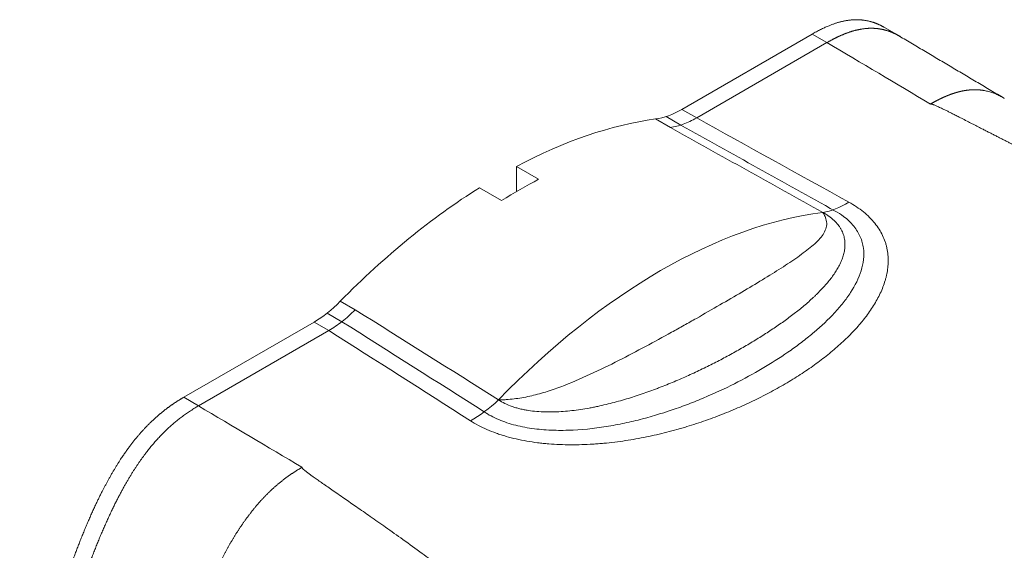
# Model space of a CAD drawing. Header units: millimetres. Extents: x 5437 to 18441, y -4466 to 3128.
# Tile 475 of 497: x 15629 to 15644, y -594 to -586. Entities that reach past the tile are written whole.
import ezdxf

# ---------------------------------------------------------------- set-up
doc = ezdxf.new("R2010")
doc.units = ezdxf.units.MM
doc.layers.add('1轮廓实线层', color=7, linetype='Continuous', lineweight=18)

# ---------------------------------------------------------------- blocks, each defined once
blk = doc.blocks.new('MR07S-930-Z')
at = {"layer": '1轮廓实线层'}
for p, q in [((7548.164, -5574.296), (7546.75, -5573.48)), ((7527.39, -5581.308), (7539.85, -5574.114)), ((7539.85, -5574.114), (7541.265, -5574.931)), ((7528.804, -5582.125), (7541.265, -5574.931)), ((7527.287, -5582.811), (7525.873, -5581.994)), ((7527.39, -5581.308), (7528.804, -5582.125)), ((7524.874, -5582.227), (7526.288, -5583.044)), ((7511.566, -5586.756), (7511.566, -5589.165)), ((7513.687, -5587.981), (7511.566, -5586.756)), ((7508.031, -5588.797), (7510.152, -5590.022)), ((7494.723, -5599.635), (7496.137, -5600.452)), ((7493.45, -5600.777), (7494.864, -5601.593)), ((7479.746, -5608.815), (7492.207, -5601.621)), ((7492.207, -5601.621), (7493.621, -5602.437)), ((7481.161, -5609.632), (7493.621, -5602.437)), ((7479.746, -5608.815), (7481.161, -5609.632))]:
    blk.add_line(p, q, dxfattribs=at)
for centre, major_axis, ratio, start_param, end_param in [((7434.492, -15061.143), (-5847.333, 10127.877), 0.57735, 5.483678, 5.484875), ((7527.39, -5573.133), (5.006, 8.671), 0.57735, 3.563715, 3.926981), ((7509.798, -5636.724), (-30, -51.962), 0.57735, 3.563721, 3.885312), ((7511.92, -5637.949), (30, 51.962), 0.57735, 0.743719, 0.827077), ((7509.798, -5636.724), (-30, -51.962), 0.57735, 3.96867, 4.290261), ((7543.446, -5582.06), (-4.834, -8.754), 0.546995, 0.400497, 0.774943), ((7525.355, -5645.705), (-30, -51.962), 0.57735, 3.552816, 4.301166), ((7492.207, -5593.446), (5.006, 8.671), 0.57735, 3.927, 4.290266), ((7507.263, -5602.95), (5.388, 8.425), 0.589926, 3.953197, 4.327644), ((7374.387, -15095.844), (-5847.333, 10127.877), 0.57735, 5.483678, 5.484875)]:
    blk.add_ellipse(centre, major_axis=major_axis, ratio=ratio, start_param=start_param, end_param=end_param, dxfattribs=at)
for points, degree, knots in [([(7539.85, -5574.114), (7541.049, -5573.422), (7542.092, -5573.085), (7543.057, -5572.773), (7543.937, -5572.749), (7544.849, -5572.723), (7545.701, -5573.005), (7546.232, -5573.181), (7546.75, -5573.48)], 2, [0, 0, 0, 0.282227, 0.282227, 0.564454, 0.564454, 0.846681, 0.846681, 1, 1, 1]), ([(7548.286, -5574.368), (7548.266, -5574.356), (7548.225, -5574.332), (7548.163, -5574.296), (7548.101, -5574.26), (7548.038, -5574.225), (7547.974, -5574.191), (7547.911, -5574.158), (7547.847, -5574.125), (7547.784, -5574.094), (7547.72, -5574.063), (7547.655, -5574.033), (7547.591, -5574.005), (7547.526, -5573.977), (7547.462, -5573.95), (7547.397, -5573.924), (7547.332, -5573.898), (7547.266, -5573.874), (7547.201, -5573.851), (7547.135, -5573.828), (7547.069, -5573.806), (7547.003, -5573.786), (7546.936, -5573.766), (7546.87, -5573.747), (7546.803, -5573.729), (7546.736, -5573.712), (7546.668, -5573.696), (7546.601, -5573.68), (7546.533, -5573.666), (7546.465, -5573.653), (7546.397, -5573.64), (7546.328, -5573.629), (7546.26, -5573.618), (7546.191, -5573.608), (7546.122, -5573.6), (7546.052, -5573.592), (7545.983, -5573.585), (7545.913, -5573.579), (7545.843, -5573.574), (7545.772, -5573.57), (7545.702, -5573.567), (7545.631, -5573.565), (7545.56, -5573.563), (7545.488, -5573.563), (7545.417, -5573.564), (7545.345, -5573.565), (7545.273, -5573.568), (7545.2, -5573.571), (7545.128, -5573.576), (7545.055, -5573.581), (7544.981, -5573.588), (7544.908, -5573.595), (7544.834, -5573.603), (7544.76, -5573.613), (7544.685, -5573.623), (7544.611, -5573.634), (7544.536, -5573.646), (7544.46, -5573.66), (7544.385, -5573.674), (7544.309, -5573.689), (7544.233, -5573.705), (7544.156, -5573.722), (7544.08, -5573.74), (7544.003, -5573.759), (7543.925, -5573.779), (7543.847, -5573.8), (7543.769, -5573.821), (7543.691, -5573.844), (7543.612, -5573.868), (7543.533, -5573.893), (7543.454, -5573.919), (7543.374, -5573.945), (7543.294, -5573.973), (7543.214, -5574.002), (7543.133, -5574.031), (7543.052, -5574.062), (7542.971, -5574.094), (7542.889, -5574.126), (7542.807, -5574.16), (7542.724, -5574.194), (7542.642, -5574.23), (7542.558, -5574.266), (7542.475, -5574.304), (7542.391, -5574.342), (7542.307, -5574.382), (7542.222, -5574.422), (7542.137, -5574.464), (7542.051, -5574.506), (7541.966, -5574.549), (7541.879, -5574.593), (7541.793, -5574.639), (7541.706, -5574.685), (7541.618, -5574.732), (7541.53, -5574.78), (7541.442, -5574.829), (7541.354, -5574.88), (7541.294, -5574.914), (7541.265, -5574.931)], 3, [0, 0, 0, 0, 0.010935, 0.022226, 0.033475, 0.044681, 0.055846, 0.06697, 0.078053, 0.089096, 0.1001, 0.111065, 0.121992, 0.132881, 0.143734, 0.154551, 0.165332, 0.176078, 0.18679, 0.197469, 0.208115, 0.21873, 0.229313, 0.239866, 0.25039, 0.260886, 0.271354, 0.281795, 0.29221, 0.3026, 0.312966, 0.323309, 0.33363, 0.34393, 0.354209, 0.364469, 0.374711, 0.384936, 0.395145, 0.405339, 0.415519, 0.425686, 0.435841, 0.445986, 0.456121, 0.466248, 0.476367, 0.48648, 0.496589, 0.506693, 0.516796, 0.526896, 0.536997, 0.547098, 0.557202, 0.56731, 0.577422, 0.58754, 0.597665, 0.607799, 0.617942, 0.628097, 0.638263, 0.648443, 0.658638, 0.668848, 0.679076, 0.689322, 0.699588, 0.709875, 0.720184, 0.730517, 0.740874, 0.751258, 0.761668, 0.772107, 0.782576, 0.793075, 0.803607, 0.814172, 0.824771, 0.835406, 0.846078, 0.856788, 0.867537, 0.878327, 0.889158, 0.900032, 0.91095, 0.921912, 0.932921, 0.943976, 0.95508, 0.966234, 0.977437, 0.988692, 1, 1, 1, 1]), ([(7558.221, -5580.26), (7558.209, -5580.252), (7558.07, -5580.167), (7557.804, -5580.018), (7557.415, -5579.836), (7557.025, -5579.689), (7556.635, -5579.576), (7556.359, -5579.52), (7556.203, -5579.494), (7556.166, -5579.489), (7556.13, -5579.484), (7556.093, -5579.479), (7556.056, -5579.474), (7556.019, -5579.469), (7555.982, -5579.465), (7555.945, -5579.461), (7555.908, -5579.457), (7555.87, -5579.454), (7555.833, -5579.45), (7555.795, -5579.447), (7555.757, -5579.445), (7555.719, -5579.442), (7555.681, -5579.44), (7555.643, -5579.438), (7555.605, -5579.437), (7555.566, -5579.435), (7555.527, -5579.434), (7555.489, -5579.434), (7555.45, -5579.433), (7555.411, -5579.433), (7555.372, -5579.433), (7555.332, -5579.433), (7555.293, -5579.434), (7555.253, -5579.435), (7555.214, -5579.436), (7555.174, -5579.438), (7555.134, -5579.44), (7555.094, -5579.442), (7555.054, -5579.444), (7555.014, -5579.447), (7554.973, -5579.45), (7554.933, -5579.453), (7554.892, -5579.457), (7554.852, -5579.461), (7554.811, -5579.465), (7554.77, -5579.469), (7554.729, -5579.474), (7554.687, -5579.479), (7554.646, -5579.485), (7554.605, -5579.49), (7554.563, -5579.496), (7554.522, -5579.503), (7554.48, -5579.509), (7554.438, -5579.516), (7554.396, -5579.523), (7554.354, -5579.531), (7554.312, -5579.539), (7554.269, -5579.547), (7554.227, -5579.555), (7554.184, -5579.564), (7554.142, -5579.573), (7554.099, -5579.582), (7554.056, -5579.592), (7554.013, -5579.602), (7553.97, -5579.612), (7553.927, -5579.622), (7553.884, -5579.633), (7553.841, -5579.644), (7553.798, -5579.656), (7553.754, -5579.668), (7553.711, -5579.68), (7553.667, -5579.692), (7553.623, -5579.705), (7553.579, -5579.718), (7553.535, -5579.731), (7553.491, -5579.744), (7553.447, -5579.758), (7553.403, -5579.772), (7553.359, -5579.787), (7553.315, -5579.802), (7553.27, -5579.817), (7553.226, -5579.832), (7553.181, -5579.848), (7553.137, -5579.863), (7553.092, -5579.88), (7553.047, -5579.896), (7553.002, -5579.913), (7552.958, -5579.93), (7552.913, -5579.947), (7552.868, -5579.965), (7552.822, -5579.983), (7552.777, -5580.001), (7552.732, -5580.019), (7552.687, -5580.038), (7552.641, -5580.057), (7552.596, -5580.076), (7552.551, -5580.096), (7552.505, -5580.116), (7552.459, -5580.136), (7552.414, -5580.156), (7552.368, -5580.177), (7552.322, -5580.198), (7552.277, -5580.219), (7552.231, -5580.24), (7552.185, -5580.262), (7552.139, -5580.284), (7552.093, -5580.306), (7552.047, -5580.328), (7552.001, -5580.351), (7551.955, -5580.374), (7551.908, -5580.397), (7551.862, -5580.421), (7551.816, -5580.444), (7551.77, -5580.468), (7551.723, -5580.492), (7551.677, -5580.517), (7551.63, -5580.541), (7551.584, -5580.566), (7551.537, -5580.591), (7551.491, -5580.617), (7551.444, -5580.642), (7551.398, -5580.668), (7551.351, -5580.694), (7551.304, -5580.72), (7551.258, -5580.747), (7551.211, -5580.774), (7551.18, -5580.791), (7551.164, -5580.8)], 3, [0, 0, 0, 0, 0.006879, 0.075318, 0.141447, 0.205276, 0.266783, 0.325964, 0.33139, 0.33682, 0.342254, 0.347692, 0.353135, 0.358581, 0.364032, 0.369487, 0.374946, 0.380409, 0.385877, 0.391348, 0.396824, 0.402303, 0.407787, 0.413275, 0.418766, 0.424262, 0.429762, 0.435266, 0.440773, 0.446285, 0.451801, 0.457321, 0.462845, 0.468373, 0.473905, 0.479441, 0.484981, 0.490525, 0.496073, 0.501625, 0.507181, 0.512741, 0.518305, 0.523873, 0.529445, 0.535021, 0.540601, 0.546185, 0.551773, 0.557366, 0.562962, 0.568562, 0.574166, 0.579774, 0.585386, 0.591003, 0.596623, 0.602247, 0.607876, 0.613508, 0.619144, 0.624785, 0.630429, 0.636078, 0.64173, 0.647387, 0.653048, 0.658712, 0.664381, 0.670053, 0.67573, 0.681411, 0.687095, 0.692784, 0.698476, 0.704173, 0.709874, 0.715578, 0.721287, 0.727, 0.732717, 0.738437, 0.744162, 0.749891, 0.755623, 0.76136, 0.7671, 0.772845, 0.778593, 0.784345, 0.790101, 0.79586, 0.801624, 0.807392, 0.813163, 0.818939, 0.824719, 0.830502, 0.83629, 0.842082, 0.847878, 0.853678, 0.859482, 0.86529, 0.871103, 0.876919, 0.88274, 0.888565, 0.894394, 0.900227, 0.906064, 0.911905, 0.91775, 0.9236, 0.929453, 0.935311, 0.941172, 0.947038, 0.952907, 0.95878, 0.964658, 0.970539, 0.976424, 0.982312, 0.988204, 0.9941, 1, 1, 1, 1]), ([(7630.36, -5619.898), (7630.362, -5619.896), (7630.366, -5619.893), (7630.37, -5619.888), (7630.374, -5619.883), (7630.377, -5619.877), (7630.379, -5619.871), (7630.381, -5619.865), (7630.382, -5619.851), (7630.375, -5619.825), (7630.354, -5619.786), (7630.32, -5619.739), (7630.276, -5619.687), (7630.222, -5619.63), (7630.159, -5619.569), (7630.086, -5619.502), (7629.988, -5619.416), (7629.859, -5619.308), (7629.697, -5619.179), (7629.515, -5619.039), (7629.271, -5618.856), (7628.956, -5618.629), (7628.565, -5618.356), (7628.137, -5618.066), (7627.597, -5617.708), (7626.937, -5617.283), (7626.152, -5616.791), (7625.318, -5616.282), (7624.252, -5615.647), (7622.938, -5614.886), (7621.359, -5614), (7619.691, -5613.091), (7617.848, -5612.113), (7615.817, -5611.065), (7613.585, -5609.942), (7610.883, -5608.616), (7607.624, -5607.06), (7604.48, -5605.598), (7601.816, -5604.379), (7600.248, -5603.668), (7599.12, -5603.159), (7598.465, -5602.865), (7597.781, -5602.557), (7597.067, -5602.237), (7596.325, -5601.905), (7595.553, -5601.56), (7594.752, -5601.203), (7594.054, -5600.892), (7593.41, -5600.605), (7592.767, -5600.32), (7591.943, -5599.954), (7590.936, -5599.507), (7589.694, -5598.955), (7588.368, -5598.367), (7586.567, -5597.567), (7584.521, -5596.656), (7581.417, -5595.269), (7577.858, -5593.664), (7574.056, -5591.923), (7570.761, -5590.387), (7567.857, -5589.011), (7565.467, -5587.859), (7563.551, -5586.921), (7562.07, -5586.189), (7560.986, -5585.648), (7560.297, -5585.302), (7559.999, -5585.152), (7559.698, -5585.001), (7559.395, -5584.847), (7559.088, -5584.692), (7558.778, -5584.535), (7558.465, -5584.377), (7558.149, -5584.216), (7557.831, -5584.054), (7557.509, -5583.89), (7557.184, -5583.724), (7556.856, -5583.556), (7556.525, -5583.387), (7556.148, -5583.193), (7555.725, -5582.976), (7555.258, -5582.737), (7554.766, -5582.485), (7554.281, -5582.237), (7553.829, -5582.007), (7553.448, -5581.814), (7553.116, -5581.647), (7552.821, -5581.5), (7552.561, -5581.372), (7552.332, -5581.261), (7552.128, -5581.164), (7551.945, -5581.078), (7551.783, -5581.005), (7551.641, -5580.943), (7551.543, -5580.902), (7551.482, -5580.878), (7551.453, -5580.867), (7551.426, -5580.857), (7551.399, -5580.847), (7551.375, -5580.839), (7551.351, -5580.831), (7551.329, -5580.824), (7551.308, -5580.817), (7551.289, -5580.812), (7551.271, -5580.807), (7551.254, -5580.803), (7551.238, -5580.799), (7551.223, -5580.797), (7551.209, -5580.795), (7551.198, -5580.795), (7551.191, -5580.796), (7551.186, -5580.796), (7551.182, -5580.797), (7551.177, -5580.798), (7551.173, -5580.798), (7551.168, -5580.799), (7551.166, -5580.8), (7551.164, -5580.801)], 3, [0, 0, 0, 0, 0.000095, 0.00019, 0.000286, 0.000383, 0.000483, 0.000586, 0.000693, 0.001202, 0.001862, 0.002685, 0.003678, 0.004722, 0.005891, 0.007187, 0.00861, 0.010986, 0.013611, 0.016485, 0.019611, 0.025009, 0.03084, 0.037105, 0.043806, 0.054281, 0.065294, 0.076845, 0.088938, 0.109038, 0.130014, 0.151873, 0.174618, 0.201608, 0.229863, 0.259386, 0.303227, 0.35112, 0.375221, 0.400763, 0.408367, 0.416319, 0.424619, 0.433269, 0.442267, 0.451613, 0.461308, 0.471351, 0.47692, 0.484687, 0.494652, 0.506816, 0.521179, 0.539693, 0.554875, 0.586526, 0.613975, 0.667747, 0.716419, 0.753569, 0.789605, 0.824529, 0.843184, 0.861893, 0.880657, 0.884405, 0.888194, 0.892025, 0.895897, 0.89981, 0.903765, 0.907761, 0.911798, 0.915877, 0.919997, 0.924159, 0.928361, 0.932606, 0.936891, 0.942897, 0.94889, 0.954872, 0.961856, 0.967526, 0.972234, 0.976461, 0.980207, 0.983471, 0.986287, 0.988826, 0.991088, 0.993072, 0.994781, 0.996214, 0.996566, 0.996899, 0.997215, 0.997513, 0.997793, 0.998055, 0.998299, 0.998527, 0.998736, 0.998929, 0.999104, 0.999263, 0.999419, 0.999559, 0.999684, 0.999729, 0.999773, 0.999818, 0.999863, 0.999908, 0.999954, 1, 1, 1, 1]), ([(7526.288, -5583.044), (7526.491, -5583.016), (7526.695, -5582.975), (7527.107, -5582.87), (7527.523, -5582.741), (7527.946, -5582.564), (7528.372, -5582.363), (7528.587, -5582.25), (7528.804, -5582.125)], 3, [0, 0, 0, 0, 0.25, 0.25, 0.5, 0.75, 0.75, 1, 1, 1, 1]), ([(7543.343, -5590.164), (7543.605, -5590.309), (7543.853, -5590.46), (7544.322, -5590.774), (7544.543, -5590.936), (7544.958, -5591.273), (7545.152, -5591.448), (7545.423, -5591.718), (7545.511, -5591.809), (7545.616, -5591.925), (7545.636, -5591.949), (7545.678, -5591.995), (7545.698, -5592.019), (7545.758, -5592.089), (7545.797, -5592.137), (7545.989, -5592.374), (7546.127, -5592.566), (7546.374, -5592.955), (7546.483, -5593.153), (7546.675, -5593.552), (7546.757, -5593.754), (7546.862, -5594.06), (7546.894, -5594.163), (7546.936, -5594.318), (7546.95, -5594.37), (7546.975, -5594.473), (7546.987, -5594.525), (7547.042, -5594.784), (7547.074, -5594.991), (7547.114, -5595.404), (7547.122, -5595.61), (7547.117, -5596.022), (7547.104, -5596.228), (7547.058, -5596.64), (7547.025, -5596.845), (7546.961, -5597.153), (7546.938, -5597.256), (7546.886, -5597.461), (7546.857, -5597.563), (7546.766, -5597.871), (7546.696, -5598.074), (7546.541, -5598.477), (7546.456, -5598.677), (7546.27, -5599.074), (7546.17, -5599.271), (7545.849, -5599.857), (7545.608, -5600.243), (7545.209, -5600.814), (7545.07, -5601.003), (7544.852, -5601.285), (7544.778, -5601.379), (7544.665, -5601.519), (7544.627, -5601.565), (7544.55, -5601.658), (7544.512, -5601.705), (7544.16, -5602.121), (7543.828, -5602.482), (7543.13, -5603.191), (7542.764, -5603.537), (7541.999, -5604.216), (7541.601, -5604.549), (7540.775, -5605.202), (7540.346, -5605.522), (7539.461, -5606.149), (7539.004, -5606.456), (7538.297, -5606.908), (7538.058, -5607.057), (7537.572, -5607.352), (7537.325, -5607.498), (7536.575, -5607.931), (7535.554, -5608.492), (7534.491, -5609.019), (7533.408, -5609.528), (7532.855, -5609.775), (7531.728, -5610.25), (7531.154, -5610.478), (7529.982, -5610.917), (7529.385, -5611.126), (7528.47, -5611.426), (7528.161, -5611.523), (7527.694, -5611.664), (7527.459, -5611.734), (7527.222, -5611.803), (7527.063, -5611.848), (7526.984, -5611.87), (7526.269, -5612.07), (7525.625, -5612.234), (7524.322, -5612.533), (7523.663, -5612.668), (7522.66, -5612.846), (7522.324, -5612.902), (7521.646, -5613.004), (7521.305, -5613.051), (7520.618, -5613.136), (7520.272, -5613.174), (7519.748, -5613.223), (7519.573, -5613.238), (7519.309, -5613.258), (7519.221, -5613.265), (7519.045, -5613.277), (7518.605, -5613.307), (7518.165, -5613.327), (7517.461, -5613.348), (7517.109, -5613.353), (7516.405, -5613.35), (7516.053, -5613.342), (7515.35, -5613.312), (7514.999, -5613.291), (7514.472, -5613.248), (7514.296, -5613.232), (7514.032, -5613.204), (7513.944, -5613.195), (7513.769, -5613.175), (7513.681, -5613.164), (7513.245, -5613.109), (7512.9, -5613.058), (7512.219, -5612.939), (7511.883, -5612.872), (7511.221, -5612.721), (7510.894, -5612.638), (7510.493, -5612.522), (7510.413, -5612.498), (7510.253, -5612.45), (7510.174, -5612.425), (7509.938, -5612.349), (7509.783, -5612.297), (7509.325, -5612.133), (7509.031, -5612.017), (7508.461, -5611.769), (7508.186, -5611.637), (7507.657, -5611.358), (7507.403, -5611.21), (7507.16, -5611.055)], 3, [0, 0, 0, 0, 0.015625, 0.015625, 0.03125, 0.03125, 0.046875, 0.046875, 0.054688, 0.054688, 0.056641, 0.056641, 0.058594, 0.058594, 0.0625, 0.0625, 0.078125, 0.078125, 0.09375, 0.09375, 0.109375, 0.109375, 0.117188, 0.117188, 0.121094, 0.121094, 0.125, 0.125, 0.140625, 0.140625, 0.15625, 0.15625, 0.171875, 0.171875, 0.1875, 0.1875, 0.195313, 0.195313, 0.203125, 0.203125, 0.21875, 0.21875, 0.234375, 0.234375, 0.25, 0.25, 0.28125, 0.28125, 0.296875, 0.296875, 0.304688, 0.304688, 0.308594, 0.308594, 0.3125, 0.3125, 0.34375, 0.34375, 0.375, 0.375, 0.40625, 0.40625, 0.4375, 0.4375, 0.46875, 0.46875, 0.484375, 0.484375, 0.5, 0.5, 0.53125, 0.5625, 0.5625, 0.59375, 0.59375, 0.625, 0.625, 0.65625, 0.65625, 0.671875, 0.671875, 0.679688, 0.683594, 0.683594, 0.6875, 0.6875, 0.71875, 0.71875, 0.75, 0.75, 0.765625, 0.765625, 0.78125, 0.78125, 0.796875, 0.796875, 0.804688, 0.804688, 0.808594, 0.808594, 0.8125, 0.828125, 0.828125, 0.84375, 0.84375, 0.859375, 0.859375, 0.875, 0.875, 0.882813, 0.882813, 0.886719, 0.886719, 0.890625, 0.890625, 0.90625, 0.90625, 0.921875, 0.921875, 0.9375, 0.9375, 0.941406, 0.941406, 0.945313, 0.945313, 0.953125, 0.953125, 0.96875, 0.96875, 0.984375, 0.984375, 1, 1, 1, 1]), ([(7508.492, -5610.208), (7508.594, -5610.276), (7508.699, -5610.343), (7509.024, -5610.539), (7509.254, -5610.662), (7509.989, -5611.012), (7510.515, -5611.207), (7511.351, -5611.45), (7511.637, -5611.522), (7512.225, -5611.651), (7512.524, -5611.706), (7513.426, -5611.847), (7514.036, -5611.908), (7515.269, -5611.975), (7515.897, -5611.98), (7517.75, -5611.926), (7518.959, -5611.8), (7520.744, -5611.517), (7521.335, -5611.405), (7522.49, -5611.159), (7523.056, -5611.024), (7524.728, -5610.585), (7525.805, -5610.251), (7527.376, -5609.7), (7527.892, -5609.507), (7528.911, -5609.108), (7529.414, -5608.9), (7530.891, -5608.261), (7531.837, -5607.813), (7533.662, -5606.876), (7534.541, -5606.388), (7536.233, -5605.372), (7537.046, -5604.845), (7538.212, -5604.023), (7538.592, -5603.744), (7539.333, -5603.174), (7539.694, -5602.883), (7540.742, -5601.995), (7541.389, -5601.385), (7542.266, -5600.44), (7542.543, -5600.12), (7543.061, -5599.468), (7543.303, -5599.135), (7543.959, -5598.123), (7544.305, -5597.435), (7544.636, -5596.374), (7544.715, -5596.015), (7544.794, -5595.287), (7544.794, -5594.924), (7544.722, -5594.383), (7544.686, -5594.203), (7544.588, -5593.844), (7544.526, -5593.664), (7544.297, -5593.131), (7544.09, -5592.789), (7543.555, -5592.131), (7543.221, -5591.814), (7542.592, -5591.348), (7542.327, -5591.179), (7542.041, -5591.02)], 3, [0, 0, 0, 0, 0.007723, 0.007723, 0.023164, 0.023164, 0.054044, 0.054044, 0.069484, 0.069484, 0.084924, 0.084924, 0.115804, 0.115804, 0.146684, 0.146684, 0.208445, 0.208445, 0.239325, 0.239325, 0.270205, 0.270205, 0.331965, 0.331965, 0.362845, 0.362845, 0.393726, 0.393726, 0.455486, 0.455486, 0.517246, 0.517246, 0.579007, 0.579007, 0.609887, 0.609887, 0.640767, 0.640767, 0.702527, 0.702527, 0.733407, 0.733407, 0.764288, 0.764288, 0.826048, 0.826048, 0.856928, 0.856928, 0.887808, 0.887808, 0.903248, 0.903248, 0.918688, 0.918688, 0.949569, 0.949569, 0.980449, 0.980449, 1, 1, 1, 1]), ([(7540.862, -5591.152), (7540.896, -5591.203), (7540.929, -5591.254), (7540.988, -5591.355), (7541.016, -5591.406), (7541.091, -5591.556), (7541.132, -5591.655), (7541.224, -5591.948), (7541.247, -5592.137), (7541.222, -5592.507), (7541.174, -5592.688), (7541.023, -5593.04), (7540.919, -5593.212), (7540.542, -5593.721), (7540.205, -5594.054), (7539.409, -5594.731), (7538.958, -5595.07), (7537.977, -5595.759), (7537.446, -5596.11), (7536.317, -5596.833), (7535.718, -5597.205), (7534.456, -5597.972), (7533.798, -5598.365), (7532.439, -5599.166), (7531.736, -5599.576), (7530.287, -5600.412), (7529.54, -5600.84), (7528.386, -5601.493), (7527.995, -5601.713), (7527.202, -5602.158), (7526.8, -5602.382), (7525.583, -5603.055), (7524.758, -5603.506), (7523.073, -5604.407), (7522.215, -5604.858), (7520.457, -5605.749), (7519.558, -5606.191), (7517.701, -5607.043), (7516.76, -5607.448), (7515.316, -5607.988), (7514.829, -5608.157), (7513.84, -5608.462), (7513.335, -5608.599), (7512.333, -5608.821), (7511.834, -5608.908), (7511.087, -5608.997), (7510.715, -5609.031), (7510.343, -5609.048), (7510.095, -5609.056), (7509.969, -5609.058), (7509.848, -5609.058)], 3, [0, 0, 0, 0, 0.007812, 0.007812, 0.015625, 0.015625, 0.03125, 0.03125, 0.0625, 0.0625, 0.09375, 0.09375, 0.125, 0.125, 0.1875, 0.1875, 0.25, 0.25, 0.3125, 0.3125, 0.375, 0.375, 0.4375, 0.4375, 0.5, 0.5, 0.5625, 0.5625, 0.59375, 0.59375, 0.625, 0.625, 0.6875, 0.6875, 0.75, 0.75, 0.8125, 0.8125, 0.875, 0.875, 0.90625, 0.90625, 0.9375, 0.9375, 0.96875, 0.96875, 0.984375, 0.992187, 0.992187, 1, 1, 1, 1]), ([(7509.848, -5609.058), (7510.04, -5609.184), (7510.244, -5609.3), (7510.678, -5609.51), (7510.907, -5609.604), (7511.268, -5609.731), (7511.391, -5609.77), (7511.581, -5609.826), (7511.644, -5609.844), (7511.773, -5609.878), (7511.837, -5609.895), (7511.968, -5609.926), (7512.033, -5609.942), (7512.165, -5609.971), (7512.363, -5610.012), (7512.563, -5610.047), (7512.966, -5610.111), (7513.239, -5610.143), (7513.79, -5610.19), (7514.068, -5610.205), (7514.421, -5610.214), (7514.491, -5610.215), (7514.633, -5610.217), (7514.704, -5610.217), (7514.915, -5610.217), (7515.056, -5610.215), (7515.478, -5610.203), (7515.758, -5610.189), (7516.316, -5610.148), (7516.594, -5610.121), (7517.148, -5610.059), (7517.424, -5610.022), (7517.974, -5609.94), (7518.248, -5609.894), (7518.659, -5609.819), (7518.795, -5609.793), (7519.067, -5609.739), (7519.202, -5609.711), (7519.606, -5609.625), (7519.872, -5609.565), (7520.401, -5609.438), (7520.663, -5609.371), (7521.443, -5609.164), (7521.955, -5609.015), (7522.965, -5608.7), (7523.463, -5608.534), (7524.201, -5608.274), (7524.445, -5608.185), (7524.81, -5608.05), (7524.931, -5608.005), (7525.172, -5607.913), (7525.292, -5607.867), (7525.889, -5607.634), (7526.358, -5607.443), (7527.282, -5607.052), (7527.736, -5606.852), (7528.63, -5606.445), (7529.071, -5606.238), (7529.939, -5605.816), (7530.366, -5605.602), (7531.209, -5605.168), (7532.039, -5604.727), (7532.846, -5604.275), (7533.64, -5603.816), (7534.029, -5603.585), (7534.793, -5603.118), (7535.167, -5602.883), (7535.899, -5602.408), (7536.257, -5602.169), (7536.956, -5601.685), (7537.298, -5601.441), (7537.964, -5600.947), (7538.287, -5600.698), (7538.916, -5600.193), (7539.221, -5599.938), (7539.662, -5599.549), (7539.806, -5599.418), (7540.018, -5599.221), (7540.088, -5599.155), (7540.226, -5599.022), (7540.294, -5598.956), (7540.631, -5598.623), (7540.886, -5598.354), (7541.364, -5597.809), (7541.586, -5597.534), (7541.892, -5597.114), (7541.989, -5596.973), (7542.172, -5596.688), (7542.259, -5596.545), (7542.38, -5596.327), (7542.418, -5596.255), (7542.493, -5596.109), (7542.528, -5596.036), (7542.629, -5595.816), (7542.69, -5595.668), (7542.795, -5595.373), (7542.841, -5595.224), (7542.914, -5594.925), (7542.942, -5594.774), (7542.979, -5594.471), (7542.988, -5594.319), (7542.985, -5594.126), (7542.983, -5594.088), (7542.979, -5594.011), (7542.977, -5593.972), (7542.966, -5593.856), (7542.956, -5593.779), (7542.917, -5593.549), (7542.878, -5593.396), (7542.774, -5593.092), (7542.708, -5592.941), (7542.585, -5592.717), (7542.54, -5592.642), (7542.467, -5592.53), (7542.429, -5592.475), (7542.388, -5592.419), (7542.36, -5592.382), (7542.346, -5592.364), (7542.217, -5592.198), (7542.086, -5592.055), (7541.793, -5591.78), (7541.63, -5591.647), (7541.405, -5591.486), (7541.359, -5591.455), (7541.265, -5591.392), (7541.217, -5591.361), (7541.069, -5591.269), (7540.967, -5591.21), (7540.862, -5591.152)], 3, [0, 0, 0, 0, 0.015625, 0.015625, 0.03125, 0.03125, 0.039063, 0.039063, 0.042969, 0.042969, 0.046875, 0.046875, 0.050781, 0.050781, 0.054688, 0.0625, 0.0625, 0.078125, 0.078125, 0.09375, 0.09375, 0.097656, 0.097656, 0.101563, 0.101563, 0.109375, 0.109375, 0.125, 0.125, 0.140625, 0.140625, 0.15625, 0.15625, 0.171875, 0.171875, 0.179688, 0.179688, 0.1875, 0.1875, 0.203125, 0.203125, 0.21875, 0.21875, 0.25, 0.25, 0.28125, 0.28125, 0.296875, 0.296875, 0.304688, 0.304688, 0.3125, 0.3125, 0.34375, 0.34375, 0.375, 0.375, 0.40625, 0.40625, 0.4375, 0.4375, 0.46875, 0.5, 0.5, 0.53125, 0.53125, 0.5625, 0.5625, 0.59375, 0.59375, 0.625, 0.625, 0.65625, 0.65625, 0.6875, 0.6875, 0.703125, 0.703125, 0.710938, 0.710938, 0.71875, 0.71875, 0.75, 0.75, 0.78125, 0.78125, 0.796875, 0.796875, 0.8125, 0.8125, 0.820313, 0.820313, 0.828125, 0.828125, 0.84375, 0.84375, 0.859375, 0.859375, 0.875, 0.875, 0.890625, 0.890625, 0.894531, 0.894531, 0.898438, 0.898438, 0.90625, 0.90625, 0.921875, 0.921875, 0.9375, 0.9375, 0.945313, 0.945313, 0.949219, 0.951172, 0.951172, 0.953125, 0.953125, 0.96875, 0.96875, 0.984375, 0.984375, 0.988281, 0.988281, 0.992188, 0.992188, 1, 1, 1, 1]), ([(7493.621, -5602.437), (7493.838, -5602.312), (7494.053, -5602.177), (7494.479, -5601.886), (7494.902, -5601.575), (7495.318, -5601.224), (7495.73, -5600.853), (7495.935, -5600.657), (7496.137, -5600.452)], 3, [0, 0, 0, 0, 0.25, 0.25, 0.5, 0.75, 0.75, 1, 1, 1, 1]), ([(7464.059, -5641.602), (7465.024, -5637.745), (7465.941, -5634.47), (7466.909, -5631.015), (7467.845, -5628.13), (7468.846, -5625.048), (7469.837, -5622.538), (7470.899, -5619.85), (7471.986, -5617.732), (7472.917, -5615.916), (7473.896, -5614.462), (7474.747, -5613.197), (7475.66, -5612.168), (7476.539, -5611.178), (7477.505, -5610.375), (7478.547, -5609.508), (7479.746, -5608.815)], 2, [0, 0, 0, 0.125, 0.125, 0.25, 0.25, 0.375, 0.375, 0.5, 0.5, 0.625, 0.625, 0.75, 0.75, 0.875, 0.875, 1, 1, 1]), ([(7475.373, -5648.288), (7475.392, -5648.212), (7475.43, -5648.059), (7475.488, -5647.831), (7475.545, -5647.603), (7475.602, -5647.376), (7475.66, -5647.15), (7475.717, -5646.925), (7475.774, -5646.701), (7475.832, -5646.477), (7475.889, -5646.254), (7475.946, -5646.032), (7476.003, -5645.811), (7476.06, -5645.591), (7476.117, -5645.372), (7476.174, -5645.153), (7476.231, -5644.935), (7476.288, -5644.719), (7476.345, -5644.503), (7476.402, -5644.287), (7476.459, -5644.073), (7476.516, -5643.859), (7476.573, -5643.647), (7476.63, -5643.435), (7476.687, -5643.224), (7476.744, -5643.013), (7476.8, -5642.804), (7476.857, -5642.596), (7476.914, -5642.388), (7476.971, -5642.181), (7477.027, -5641.975), (7477.084, -5641.77), (7477.141, -5641.565), (7477.197, -5641.362), (7477.254, -5641.159), (7477.311, -5640.957), (7477.367, -5640.756), (7477.424, -5640.556), (7477.48, -5640.357), (7477.537, -5640.158), (7477.594, -5639.961), (7477.65, -5639.764), (7477.707, -5639.568), (7477.763, -5639.373), (7477.82, -5639.179), (7477.876, -5638.985), (7477.933, -5638.793), (7477.989, -5638.601), (7478.046, -5638.41), (7478.102, -5638.22), (7478.159, -5638.031), (7478.215, -5637.842), (7478.272, -5637.655), (7478.328, -5637.468), (7478.384, -5637.282), (7478.441, -5637.097), (7478.497, -5636.913), (7478.554, -5636.73), (7478.61, -5636.547), (7478.667, -5636.366), (7478.723, -5636.185), (7478.78, -5636.005), (7478.836, -5635.826), (7478.892, -5635.647), (7478.949, -5635.47), (7479.005, -5635.293), (7479.062, -5635.118), (7479.118, -5634.943), (7479.175, -5634.768), (7479.231, -5634.595), (7479.288, -5634.423), (7479.344, -5634.251), (7479.401, -5634.08), (7479.457, -5633.91), (7479.514, -5633.741), (7479.57, -5633.573), (7479.627, -5633.406), (7479.683, -5633.239), (7479.74, -5633.073), (7479.797, -5632.908), (7479.853, -5632.744), (7479.91, -5632.581), (7479.966, -5632.419), (7480.023, -5632.257), (7480.08, -5632.096), (7480.137, -5631.936), (7480.193, -5631.777), (7480.25, -5631.619), (7480.307, -5631.461), (7480.364, -5631.305), (7480.42, -5631.149), (7480.477, -5630.994), (7480.534, -5630.84), (7480.591, -5630.686), (7480.648, -5630.534), (7480.705, -5630.382), (7480.762, -5630.231), (7480.819, -5630.081), (7480.876, -5629.932), (7480.933, -5629.783), (7480.99, -5629.636), (7481.047, -5629.489), (7481.105, -5629.343), (7481.162, -5629.198), (7481.219, -5629.053), (7481.276, -5628.91), (7481.334, -5628.767), (7481.391, -5628.625), (7481.449, -5628.484), (7481.506, -5628.344), (7481.564, -5628.204), (7481.621, -5628.066), (7481.679, -5627.928), (7481.736, -5627.791), (7481.794, -5627.654), (7481.852, -5627.519), (7481.91, -5627.384), (7481.968, -5627.25), (7482.025, -5627.117), (7482.083, -5626.985), (7482.141, -5626.853), (7482.2, -5626.723), (7482.258, -5626.593), (7482.316, -5626.463), (7482.374, -5626.335), (7482.432, -5626.208), (7482.491, -5626.081), (7482.549, -5625.955), (7482.608, -5625.83), (7482.666, -5625.705), (7482.725, -5625.581), (7482.784, -5625.459), (7482.842, -5625.337), (7482.903, -5625.212), (7482.964, -5625.086), (7483.028, -5624.958), (7483.091, -5624.83), (7483.155, -5624.703), (7483.219, -5624.576), (7483.283, -5624.451), (7483.347, -5624.326), (7483.411, -5624.202), (7483.476, -5624.078), (7483.541, -5623.955), (7483.606, -5623.833), (7483.671, -5623.712), (7483.736, -5623.591), (7483.802, -5623.472), (7483.867, -5623.352), (7483.933, -5623.234), (7483.999, -5623.116), (7484.066, -5622.999), (7484.132, -5622.883), (7484.199, -5622.768), (7484.266, -5622.653), (7484.333, -5622.539), (7484.4, -5622.426), (7484.468, -5622.313), (7484.536, -5622.202), (7484.604, -5622.091), (7484.672, -5621.98), (7484.74, -5621.871), (7484.809, -5621.762), (7484.878, -5621.654), (7484.947, -5621.547), (7485.016, -5621.44), (7485.086, -5621.334), (7485.155, -5621.229), (7485.225, -5621.125), (7485.296, -5621.022), (7485.366, -5620.919), (7485.437, -5620.817), (7485.508, -5620.715), (7485.579, -5620.615), (7485.65, -5620.515), (7485.722, -5620.416), (7485.794, -5620.318), (7485.866, -5620.22), (7485.939, -5620.123), (7486.012, -5620.027), (7486.085, -5619.932), (7486.158, -5619.837), (7486.231, -5619.743), (7486.305, -5619.65), (7486.379, -5619.558), (7486.454, -5619.466), (7486.528, -5619.375), (7486.603, -5619.285), (7486.678, -5619.196), (7486.754, -5619.107), (7486.83, -5619.019), (7486.906, -5618.932), (7486.982, -5618.846), (7487.059, -5618.76), (7487.136, -5618.675), (7487.213, -5618.591), (7487.291, -5618.507), (7487.368, -5618.424), (7487.447, -5618.342), (7487.525, -5618.261), (7487.604, -5618.18), (7487.683, -5618.1), (7487.763, -5618.021), (7487.843, -5617.942), (7487.923, -5617.864), (7488.003, -5617.787), (7488.084, -5617.711), (7488.165, -5617.635), (7488.247, -5617.56), (7488.329, -5617.486), (7488.411, -5617.412), (7488.493, -5617.339), (7488.576, -5617.267), (7488.66, -5617.195), (7488.743, -5617.124), (7488.827, -5617.054), (7488.912, -5616.984), (7488.997, -5616.915), (7489.082, -5616.847), (7489.167, -5616.779), (7489.253, -5616.712), (7489.34, -5616.646), (7489.426, -5616.58), (7489.514, -5616.515), (7489.601, -5616.451), (7489.689, -5616.387), (7489.777, -5616.324), (7489.866, -5616.261), (7489.955, -5616.199), (7490.045, -5616.138), (7490.135, -5616.077), (7490.226, -5616.017), (7490.317, -5615.957), (7490.408, -5615.898), (7490.5, -5615.84), (7490.592, -5615.782), (7490.685, -5615.725), (7490.778, -5615.668), (7490.872, -5615.612), (7490.966, -5615.556), (7491.029, -5615.52), (7491.06, -5615.502)], 3, [0, 0, 0, 0, 0.006506, 0.012988, 0.019445, 0.025878, 0.032287, 0.038671, 0.045031, 0.051366, 0.057677, 0.063963, 0.070225, 0.076462, 0.082674, 0.088863, 0.095026, 0.101165, 0.10728, 0.11337, 0.119435, 0.125476, 0.131492, 0.137484, 0.143451, 0.149393, 0.155311, 0.161205, 0.167074, 0.172918, 0.178738, 0.184533, 0.190303, 0.196049, 0.20177, 0.207467, 0.21314, 0.218787, 0.224411, 0.230009, 0.235584, 0.241133, 0.246658, 0.252159, 0.257635, 0.263087, 0.268515, 0.273918, 0.279296, 0.28465, 0.28998, 0.295285, 0.300566, 0.305823, 0.311055, 0.316264, 0.321448, 0.326607, 0.331743, 0.336854, 0.341941, 0.347004, 0.352043, 0.357058, 0.362049, 0.367015, 0.371958, 0.376877, 0.381772, 0.386643, 0.39149, 0.396314, 0.401114, 0.40589, 0.410642, 0.415371, 0.420076, 0.424757, 0.429415, 0.43405, 0.438661, 0.443249, 0.447813, 0.452355, 0.456873, 0.461368, 0.465839, 0.470288, 0.474714, 0.479117, 0.483497, 0.487854, 0.492188, 0.4965, 0.500789, 0.505056, 0.5093, 0.513522, 0.517721, 0.521899, 0.526054, 0.530186, 0.534297, 0.538386, 0.542453, 0.546499, 0.550522, 0.554524, 0.558505, 0.562464, 0.566402, 0.570318, 0.574214, 0.578088, 0.581941, 0.585774, 0.589585, 0.593376, 0.597147, 0.600897, 0.604627, 0.608336, 0.612026, 0.615695, 0.619345, 0.622975, 0.626585, 0.630176, 0.633747, 0.637299, 0.640832, 0.644346, 0.647842, 0.651318, 0.655024, 0.658714, 0.662388, 0.666046, 0.669688, 0.673315, 0.676926, 0.680522, 0.684103, 0.687668, 0.691218, 0.694754, 0.698274, 0.70178, 0.705271, 0.708747, 0.71221, 0.715658, 0.719092, 0.722512, 0.725919, 0.729312, 0.732692, 0.736058, 0.739412, 0.742753, 0.746082, 0.749398, 0.752702, 0.755994, 0.759275, 0.762544, 0.765802, 0.76905, 0.772286, 0.775512, 0.778728, 0.781934, 0.785131, 0.788318, 0.791497, 0.794667, 0.797828, 0.800981, 0.804127, 0.807265, 0.810396, 0.81352, 0.816638, 0.81975, 0.822856, 0.825957, 0.829052, 0.832144, 0.83523, 0.838313, 0.841393, 0.844469, 0.847543, 0.850614, 0.853683, 0.856751, 0.859817, 0.862883, 0.865949, 0.869015, 0.872081, 0.875148, 0.878216, 0.881286, 0.884359, 0.887434, 0.890512, 0.893593, 0.896678, 0.899768, 0.902863, 0.905962, 0.909068, 0.912179, 0.915297, 0.918421, 0.921553, 0.924693, 0.927841, 0.930998, 0.934163, 0.937338, 0.940523, 0.943718, 0.946924, 0.950141, 0.95337, 0.95661, 0.959863, 0.963129, 0.966407, 0.9697, 0.973006, 0.976326, 0.979661, 0.983011, 0.986376, 0.989758, 0.993155, 0.996569, 1, 1, 1, 1]), ([(7556.114, -5662.764), (7556.113, -5662.764), (7556.11, -5662.766), (7556.106, -5662.767), (7556.102, -5662.768), (7556.097, -5662.77), (7556.093, -5662.771), (7556.088, -5662.772), (7556.084, -5662.773), (7556.079, -5662.773), (7556.074, -5662.774), (7556.069, -5662.775), (7556.063, -5662.775), (7556.058, -5662.775), (7556.053, -5662.775), (7556.038, -5662.775), (7556.012, -5662.773), (7555.973, -5662.768), (7555.928, -5662.758), (7555.878, -5662.745), (7555.821, -5662.729), (7555.737, -5662.702), (7555.622, -5662.661), (7555.471, -5662.603), (7555.302, -5662.532), (7555.112, -5662.449), (7554.903, -5662.353), (7554.675, -5662.245), (7554.34, -5662.081), (7553.884, -5661.85), (7553.291, -5661.537), (7552.627, -5661.175), (7551.89, -5660.76), (7551.078, -5660.29), (7550.184, -5659.76), (7549.127, -5659.116), (7547.895, -5658.345), (7546.477, -5657.43), (7544.924, -5656.4), (7543.408, -5655.364), (7541.951, -5654.346), (7540.585, -5653.372), (7539.165, -5652.341), (7537.701, -5651.259), (7536.198, -5650.13), (7534.664, -5648.96), (7533.173, -5647.808), (7531.726, -5646.677), (7530.327, -5645.574), (7528.898, -5644.438), (7527.447, -5643.277), (7525.982, -5642.1), (7524.493, -5640.899), (7522.967, -5639.666), (7521.391, -5638.391), (7519.777, -5637.087), (7518.14, -5635.768), (7516.489, -5634.444), (7514.928, -5633.199), (7513.465, -5632.041), (7512.111, -5630.976), (7510.772, -5629.931), (7509.258, -5628.76), (7507.6, -5627.491), (7505.824, -5626.152), (7504.153, -5624.909), (7502.46, -5623.667), (7500.773, -5622.447), (7499.118, -5621.269), (7497.638, -5620.229), (7496.323, -5619.315), (7495.289, -5618.601), (7494.501, -5618.058), (7493.925, -5617.661), (7493.402, -5617.3), (7492.932, -5616.975), (7492.516, -5616.683), (7492.152, -5616.426), (7491.841, -5616.201), (7491.582, -5616.008), (7491.375, -5615.848), (7491.247, -5615.742), (7491.18, -5615.681), (7491.153, -5615.656), (7491.13, -5615.634), (7491.11, -5615.612), (7491.092, -5615.593), (7491.078, -5615.576), (7491.066, -5615.56), (7491.058, -5615.548), (7491.054, -5615.539), (7491.052, -5615.534), (7491.051, -5615.529), (7491.051, -5615.524), (7491.051, -5615.519), (7491.052, -5615.515), (7491.054, -5615.51), (7491.057, -5615.506), (7491.059, -5615.503), (7491.06, -5615.502)], 3, [0, 0, 0, 0, 0.000047, 0.000094, 0.000142, 0.000189, 0.000236, 0.000284, 0.000332, 0.000381, 0.000431, 0.000481, 0.000533, 0.000585, 0.000638, 0.000693, 0.001012, 0.001397, 0.001854, 0.002385, 0.002993, 0.003679, 0.005149, 0.006881, 0.008881, 0.01115, 0.013693, 0.016513, 0.019612, 0.026246, 0.03389, 0.042571, 0.052336, 0.063255, 0.07542, 0.088939, 0.107127, 0.127258, 0.149634, 0.174619, 0.194275, 0.2149, 0.236576, 0.259387, 0.28276, 0.30695, 0.331943, 0.353892, 0.376447, 0.399605, 0.423304, 0.447306, 0.471353, 0.49638, 0.522349, 0.548913, 0.575759, 0.602752, 0.629775, 0.651968, 0.673832, 0.695309, 0.716421, 0.746363, 0.774198, 0.800195, 0.824531, 0.852717, 0.877763, 0.899988, 0.919633, 0.936893, 0.946293, 0.954881, 0.96268, 0.969707, 0.975972, 0.981486, 0.986258, 0.990298, 0.993614, 0.996215, 0.99673, 0.997206, 0.997644, 0.998043, 0.998404, 0.998727, 0.999014, 0.999264, 0.999355, 0.999443, 0.999528, 0.999609, 0.999689, 0.999767, 0.999845, 0.999922, 1, 1, 1, 1])]:
    blk.add_open_spline(points, degree=degree, knots=knots, dxfattribs=at)
for points, degree in [([(7558.191, -5580.242), (7548.186, -5574.309)], 1), ([(7527.284, -5582.812), (7532.195, -5585.547), (7537.115, -5588.283), (7542.041, -5591.02)], 3), ([(7528.804, -5582.125), (7533.643, -5584.805), (7538.489, -5587.485), (7543.343, -5590.164)], 3), ([(7540.862, -5591.152), (7535.998, -5588.449), (7531.14, -5585.747), (7526.288, -5583.044)], 3), ([(7496.137, -5600.452), (7500.714, -5603.313), (7505.284, -5606.182), (7509.848, -5609.058)], 3), ([(7508.49, -5610.209), (7503.957, -5607.328), (7499.416, -5604.455), (7494.868, -5601.59)], 3), ([(7507.16, -5611.055), (7502.655, -5608.174), (7498.142, -5605.301), (7493.621, -5602.437)], 3), ([(7465.473, -5642.418), (7465.528, -5642.2), (7465.637, -5641.765), (7465.801, -5641.119), (7465.965, -5640.479), (7466.128, -5639.845), (7466.292, -5639.218), (7466.455, -5638.596), (7466.619, -5637.981), (7466.782, -5637.371), (7466.946, -5636.768), (7467.109, -5636.171), (7467.273, -5635.579), (7467.437, -5634.994), (7467.601, -5634.415), (7467.765, -5633.841), (7467.93, -5633.274), (7468.095, -5632.713), (7468.26, -5632.157), (7468.425, -5631.607), (7468.591, -5631.063), (7468.757, -5630.525), (7468.924, -5629.993), (7469.091, -5629.466), (7469.259, -5628.946), (7469.428, -5628.43), (7469.597, -5627.921), (7469.767, -5627.417), (7469.938, -5626.919), (7470.109, -5626.426), (7470.282, -5625.939), (7470.455, -5625.457), (7470.63, -5624.98), (7470.806, -5624.509), (7470.983, -5624.043), (7471.161, -5623.583), (7471.341, -5623.127), (7471.523, -5622.676), (7471.706, -5622.231), (7471.892, -5621.79), (7472.079, -5621.354), (7472.268, -5620.923), (7472.461, -5620.494), (7472.655, -5620.073), (7472.847, -5619.665), (7473.035, -5619.276), (7473.219, -5618.903), (7473.401, -5618.546), (7473.579, -5618.203), (7473.754, -5617.873), (7473.926, -5617.557), (7474.096, -5617.252), (7474.264, -5616.958), (7474.43, -5616.674), (7474.593, -5616.401), (7474.755, -5616.137), (7474.916, -5615.881), (7475.074, -5615.634), (7475.232, -5615.394), (7475.388, -5615.162), (7475.544, -5614.936), (7475.698, -5614.717), (7475.852, -5614.504), (7476.005, -5614.297), (7476.158, -5614.096), (7476.311, -5613.899), (7476.463, -5613.707), (7476.616, -5613.52), (7476.768, -5613.338), (7476.921, -5613.159), (7477.074, -5612.984), (7477.228, -5612.813), (7477.382, -5612.646), (7477.538, -5612.481), (7477.694, -5612.32), (7477.852, -5612.161), (7478.011, -5612.006), (7478.171, -5611.853), (7478.333, -5611.702), (7478.498, -5611.553), (7478.664, -5611.407), (7478.833, -5611.262), (7479.004, -5611.12), (7479.179, -5610.979), (7479.356, -5610.84), (7479.537, -5610.701), (7479.722, -5610.565), (7479.911, -5610.429), (7480.105, -5610.295), (7480.304, -5610.161), (7480.508, -5610.028), (7480.718, -5609.896), (7480.935, -5609.764), (7481.085, -5609.676), (7481.161, -5609.632)], 3)]:
    blk.add_open_spline(points, degree=degree, dxfattribs=at)

msp = doc.modelspace()

# ---------------------------------------------------------------- block references
at = {"color": 0, "xscale": 0.16, "yscale": 0.16, "zscale": 0.16}
msp.add_blockref('MR07S-930-Z', (14434.69283, 305.64747), dxfattribs=at)

doc.saveas('drawing.dxf')
